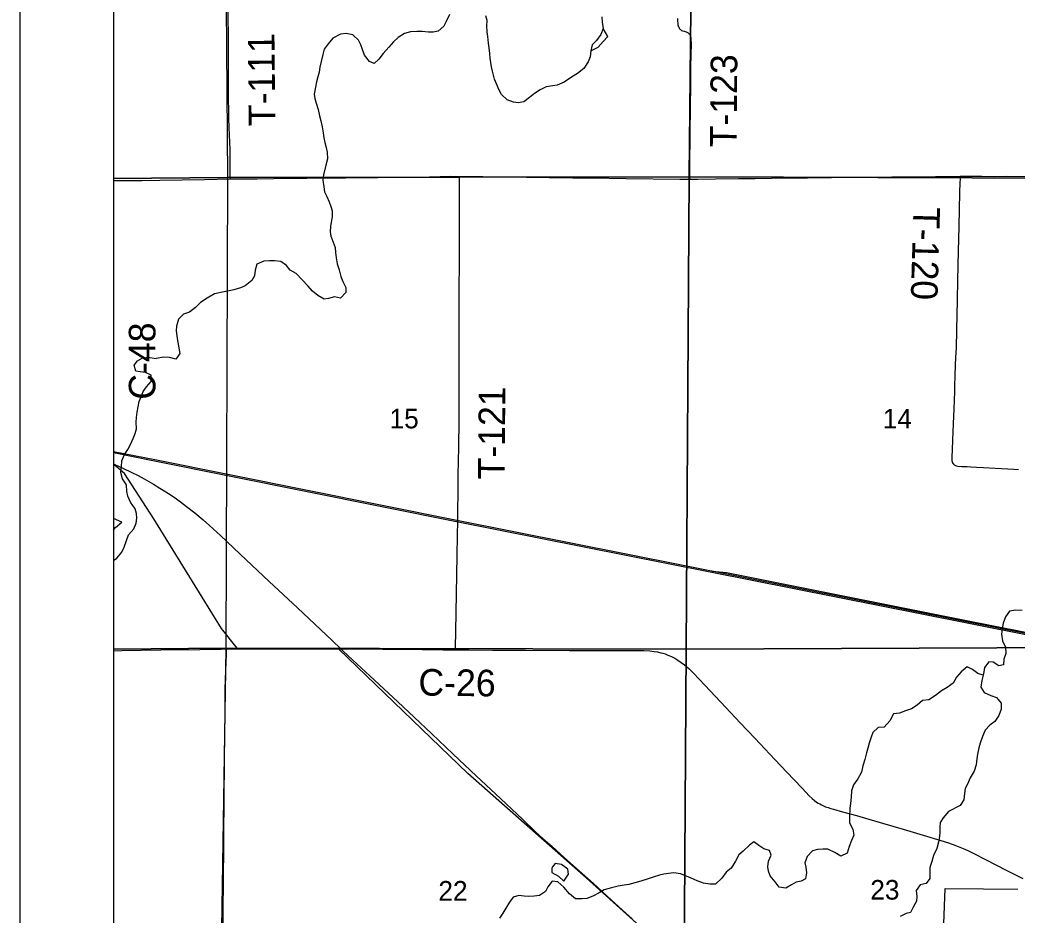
# Model space of a CAD drawing. Extents: x 0 to 34, y 0 to 22.
# Drawn here: x 2 to 3.064, y 15.961 to 16.916 of the extents above; entities that cross this region are included whole.
import ezdxf

# ---------------------------------------------------------------- set-up
doc = ezdxf.new("R2010")
doc.units = 0
for name, color, linetype in [('GM_X_Corporation', 7, 'Continuous'), ('GM_X_County_Road', 7, 'Continuous'), ('GM_X_County_Road_Text', 7, 'Continuous'), ('GM_X_Minor_Lake', 7, 'Continuous'), ('GM_X_Minor_River', 7, 'Continuous'), ('GM_X_Rail_Line', 7, 'Continuous'), ('GM_X_Section_Text', 7, 'Continuous'), ('GM_X_State_Route', 7, 'Continuous'), ('GM_X_Township_Road', 7, 'Continuous'), ('GM_X_Township_Road_Text', 7, 'Continuous'), ('SH_Data', 7, 'Continuous')]:
    doc.layers.add(name, color=color, linetype=linetype)

msp = doc.modelspace()

# ---------------------------------------------------------------- linework, layer by layer
at = {"layer": 'GM_X_Corporation'}
for points in [[(2.1, 20.7197), (2.1, 14.1), (8.9, 14.1), (8.9, 20.772)], [(2.1, 17.7319), (2.1, 14.736)], [(2.985, 15.9327), (2.9874, 15.9891), (3.0281, 15.9889), (3.0648, 15.9887)]]:
    msp.add_lwpolyline(points, dxfattribs=at)
for points in [[(2.1, 17.252), (2.1, 16.7467), (2.222, 16.7476), (2.2181, 17.2539)], [(2.2181, 17.2539), (2.7192, 17.248), (2.7142, 16.7484), (2.222, 16.7476)], [(2.7192, 17.248), (3.2209, 17.2459), (3.2175, 16.7465), (2.7142, 16.7484)], [(2.1, 16.7467), (2.1, 16.2445), (2.22, 16.2457), (2.222, 16.7476)], [(2.7142, 16.7484), (2.7109, 16.2447), (2.22, 16.2457), (2.222, 16.7476)], [(3.2175, 16.7465), (3.2082, 16.2466), (2.7109, 16.2447), (2.7142, 16.7484)], [(2.1, 16.2445), (2.1, 15.7398), (2.2122, 15.7395), (2.22, 16.2457)], [(2.22, 16.2457), (2.7109, 16.2447), (2.7076, 15.7415), (2.2122, 15.7395)], [(2.7109, 16.2447), (3.2082, 16.2466), (3.1963, 15.7433), (2.7076, 15.7415)]]:
    msp.add_lwpolyline(points, close=True, dxfattribs=at)
at = {"layer": 'GM_X_County_Road'}
for points in [[(2.2245, 16.7462), (2.2297, 16.7462), (2.2533, 16.7464), (2.271, 16.7466), (2.2937, 16.7469), (2.3061, 16.7471), (2.3282, 16.7473), (2.3475, 16.7475), (2.3636, 16.7476), (2.3814, 16.7478), (2.4022, 16.7481), (2.4199, 16.7482), (2.4369, 16.7486), (2.4596, 16.749), (2.4689, 16.7489)], [(2.4689, 16.7489), (2.4941, 16.7487), (2.5199, 16.7483), (2.5405, 16.748), (2.565, 16.7478), (2.5901, 16.7474), (2.6102, 16.7472), (2.6468, 16.7467), (2.7042, 16.7461), (2.7147, 16.7461)], [(2.7147, 16.7461), (2.7235, 16.7461), (2.7422, 16.7463), (2.7667, 16.7465), (2.7847, 16.7466), (2.8019, 16.7469), (2.8405, 16.7474), (2.8661, 16.7476), (2.8972, 16.7479), (2.9305, 16.7483), (2.9554, 16.7486), (2.9771, 16.7488), (3.0032, 16.7491)], [(3.0032, 16.7491), (3.0263, 16.749), (3.0402, 16.7489), (3.0527, 16.749), (3.0844, 16.7489), (3.0977, 16.7488), (3.1108, 16.7485), (3.1295, 16.7477), (3.1421, 16.7472), (3.1586, 16.7466), (3.1777, 16.7458), (3.1942, 16.7451), (3.2172, 16.7443)], [(2.1, 16.7444), (2.1157, 16.7445), (2.1306, 16.7446), (2.1492, 16.7448), (2.1971, 16.7456), (2.2245, 16.7462)], [(2.3428, 16.2447), (2.3635, 16.2448), (2.3871, 16.2445), (2.4071, 16.2444), (2.4511, 16.244), (2.4648, 16.2438)], [(2.4648, 16.2438), (2.4791, 16.2437), (2.5042, 16.2435), (2.5394, 16.2435), (2.5865, 16.2433), (2.6133, 16.2433), (2.645, 16.2433), (2.6626, 16.2432), (2.6657, 16.2432), (2.672, 16.2429), (2.6767, 16.2422), (2.6805, 16.2416), (2.6839, 16.2408), (2.6861, 16.2402), (2.6884, 16.2395), (2.6914, 16.2383), (2.6954, 16.2366), (2.6987, 16.2348), (2.7022, 16.2328), (2.7056, 16.2305), (2.7091, 16.2279), (2.7137, 16.2238), (2.7188, 16.2188), (2.7309, 16.206), (2.7532, 16.1823), (2.7686, 16.166), (2.7841, 16.1495), (2.8054, 16.1269), (2.8183, 16.1133), (2.8342, 16.0965), (2.8385, 16.092), (2.8422, 16.0881), (2.8454, 16.0851), (2.8477, 16.0832), (2.85, 16.0815), (2.8517, 16.0804), (2.8534, 16.0795), (2.8553, 16.0784), (2.8573, 16.0775), (2.8597, 16.0765), (2.8625, 16.0755), (2.8654, 16.0745), (2.8681, 16.0737), (2.8779, 16.0711), (2.8926, 16.067), (2.9057, 16.0633), (2.9204, 16.0591), (2.9424, 16.0525), (2.9639, 16.0461), (2.9826, 16.0404), (2.9907, 16.0378), (2.9977, 16.0355), (3.0028, 16.0334), (3.0082, 16.0311), (3.0122, 16.0293), (3.017, 16.0269), (3.0312, 16.0197), (3.0525, 16.0087), (3.0631, 16.0034), (3.07, 15.9999)]]:
    msp.add_lwpolyline(points, dxfattribs=at)
at = {"layer": 'GM_X_Minor_Lake'}
msp.add_line((2.1086, 16.38), (2.1, 16.3838), dxfattribs=at)
for points in [[(2.6091, 16.8828), (2.6171, 16.8867), (2.6222, 16.8929), (2.6274, 16.8982), (2.6225, 16.9068)], [(2.6225, 16.9068), (2.6198, 16.9004), (2.6152, 16.8939), (2.6105, 16.8892), (2.6091, 16.8828)], [(2.1, 16.3717), (2.1019, 16.3743), (2.1086, 16.38)], [(2.5804, 15.997), (2.5855, 16.0045), (2.5846, 16.0098), (2.5778, 16.0148), (2.5712, 16.016), (2.5684, 16.0122)], [(2.5684, 16.0122), (2.5674, 16.0109), (2.5677, 16.0062), (2.5747, 16.0023), (2.5804, 15.997)]]:
    msp.add_lwpolyline(points, dxfattribs=at)
at = {"layer": 'GM_X_Minor_River'}
for points in [[(2.4584, 16.9216), (2.4548, 16.9142), (2.4523, 16.9093), (2.4462, 16.904), (2.441, 16.9027), (2.4359, 16.9026), (2.4293, 16.9034), (2.4234, 16.9036), (2.4166, 16.9031), (2.4105, 16.9012), (2.4037, 16.8971), (2.3986, 16.8923), (2.3936, 16.8867), (2.3875, 16.8801), (2.3829, 16.874)], [(2.6211, 16.9191), (2.6212, 16.9133), (2.6225, 16.9068), (2.6198, 16.9004), (2.6152, 16.8939), (2.6105, 16.8892), (2.6091, 16.8828), (2.6085, 16.8765), (2.6062, 16.8712), (2.6016, 16.864), (2.5948, 16.8585), (2.5885, 16.8546), (2.5809, 16.8493), (2.5733, 16.8461), (2.5685, 16.8454), (2.5615, 16.8443), (2.5551, 16.8411), (2.549, 16.8372), (2.5436, 16.8332), (2.5376, 16.8283), (2.5317, 16.8274), (2.5268, 16.8282), (2.5198, 16.8307), (2.5139, 16.8362), (2.5113, 16.841), (2.5085, 16.8477), (2.5065, 16.8526), (2.5042, 16.8612), (2.5033, 16.8659), (2.5017, 16.8752), (2.5015, 16.88), (2.5006, 16.8862), (2.5001, 16.8912), (2.4994, 16.898), (2.4984, 16.9032), (2.4983, 16.9096), (2.4985, 16.9151), (2.497, 16.9201)], [(2.3829, 16.874), (2.378, 16.8695), (2.3729, 16.8714), (2.3676, 16.8781), (2.3657, 16.8844), (2.3637, 16.8893), (2.3614, 16.8943), (2.3554, 16.8998), (2.3482, 16.9014), (2.342, 16.9008), (2.334, 16.8963), (2.329, 16.8903), (2.3246, 16.8848), (2.3233, 16.8789), (2.3215, 16.8715), (2.32, 16.8653), (2.3192, 16.86), (2.3178, 16.8552), (2.3165, 16.8497), (2.3153, 16.8442), (2.3141, 16.8366), (2.3147, 16.8319), (2.316, 16.827), (2.3182, 16.8203), (2.3198, 16.8134), (2.321, 16.8083), (2.3226, 16.8017), (2.3237, 16.7952), (2.3242, 16.7899), (2.3254, 16.7849), (2.3268, 16.7796), (2.3279, 16.7747), (2.3281, 16.7675), (2.3263, 16.761), (2.324, 16.7504), (2.3232, 16.7447), (2.3241, 16.7377), (2.325, 16.7325), (2.3275, 16.7274), (2.3301, 16.7217), (2.3316, 16.7169), (2.3332, 16.7122), (2.3332, 16.7059), (2.332, 16.7002), (2.3314, 16.6953), (2.331, 16.6902), (2.3319, 16.6852), (2.3344, 16.6786), (2.3362, 16.6731), (2.3369, 16.6677), (2.3373, 16.6622), (2.3386, 16.6556), (2.3408, 16.6493), (2.3423, 16.6421), (2.3447, 16.6369), (2.3479, 16.6303), (2.3477, 16.625), (2.3421, 16.6191), (2.3355, 16.6203), (2.3294, 16.6188), (2.3245, 16.6181), (2.3177, 16.6217), (2.3121, 16.6263), (2.3074, 16.6318), (2.301, 16.6385), (2.2948, 16.6452), (2.2885, 16.6487), (2.2846, 16.6538), (2.2784, 16.658), (2.2717, 16.659), (2.2664, 16.659), (2.2604, 16.6583), (2.2528, 16.6553), (2.251, 16.6487), (2.2504, 16.6428), (2.2475, 16.6379), (2.2405, 16.632), (2.2354, 16.63), (2.2284, 16.6278), (2.2232, 16.6268), (2.2181, 16.6257), (2.2077, 16.6237), (2.1997, 16.619), (2.1925, 16.6143), (2.1873, 16.6092), (2.1811, 16.6041), (2.1744, 16.6019), (2.1691, 16.5966), (2.1669, 16.589), (2.1667, 16.5843), (2.1673, 16.5789), (2.168, 16.574), (2.1706, 16.5599), (2.1663, 16.5541), (2.1595, 16.5556), (2.1535, 16.5562), (2.1452, 16.5547)], [(2.1, 16.3391), (2.1035, 16.3417), (2.1086, 16.3481), (2.1111, 16.3532), (2.1136, 16.3606), (2.1157, 16.3666), (2.1214, 16.3729), (2.1239, 16.3791), (2.1249, 16.3842), (2.1245, 16.3892), (2.1229, 16.3941), (2.118, 16.4013), (2.115, 16.4076), (2.114, 16.4129), (2.1137, 16.42), (2.1095, 16.4264), (2.1077, 16.4331), (2.1085, 16.4389), (2.1089, 16.4456), (2.1115, 16.4522), (2.1152, 16.4577), (2.1178, 16.4628), (2.1207, 16.4692), (2.1228, 16.4747), (2.1242, 16.4797), (2.124, 16.4867), (2.1244, 16.4918), (2.1252, 16.4973), (2.1262, 16.5032), (2.1273, 16.5087), (2.1294, 16.5138), (2.1315, 16.5195), (2.135, 16.5244), (2.1399, 16.5302), (2.1401, 16.5367), (2.1341, 16.5396), (2.1284, 16.5403), (2.1235, 16.5411), (2.1218, 16.5474), (2.1256, 16.5523), (2.1304, 16.5551), (2.1366, 16.5559), (2.1452, 16.5547)], [(3.0693, 16.2859), (3.0623, 16.2863), (3.0558, 16.2852), (3.0516, 16.279), (3.0493, 16.2722), (3.0481, 16.2663), (3.0475, 16.2606), (3.0486, 16.2534), (3.0516, 16.2467), (3.0521, 16.2399), (3.0498, 16.234), (3.0495, 16.228), (3.0444, 16.2267), (3.0386, 16.2307), (3.0338, 16.2309), (3.0294, 16.2249), (3.0282, 16.2183), (3.0265, 16.2113), (3.0255, 16.204), (3.029, 16.1985), (3.036, 16.1952), (3.0421, 16.1929), (3.047, 16.1868), (3.0471, 16.1804), (3.0446, 16.1739), (3.0402, 16.1673), (3.0348, 16.1636), (3.0299, 16.1581), (3.027, 16.1513), (3.0245, 16.1443), (3.0231, 16.1392), (3.0217, 16.1325), (3.0211, 16.1274), (3.0205, 16.1212), (3.0184, 16.1145), (3.0138, 16.1072), (3.0112, 16.1007), (3.0087, 16.0958), (3.0079, 16.0905), (3.0071, 16.0837), (3.0033, 16.0777), (2.9907, 16.0713), (2.985, 16.0645), (2.9821, 16.0596), (2.9815, 16.0547), (2.9817, 16.0495), (2.9814, 16.0448), (2.9801, 16.0386), (2.9785, 16.0319), (2.9748, 16.0245), (2.9731, 16.0179), (2.9711, 16.0115), (2.9711, 16.0062), (2.9709, 15.9999), (2.967, 15.9946), (2.9606, 15.993), (2.9563, 15.9871), (2.9569, 15.9807), (2.9568, 15.9759), (2.9532, 15.9695), (2.9503, 15.9638), (2.9455, 15.9625), (2.9393, 15.9595)], [(3.0279, 16.217), (3.0221, 16.2185), (3.0165, 16.2229), (3.0106, 16.2258), (3.0045, 16.2205), (2.9995, 16.2147), (2.9959, 16.2083), (2.9894, 16.2038), (2.9835, 16.2), (2.977, 16.1951), (2.97, 16.1904), (2.9631, 16.1899), (2.9574, 16.1848), (2.9515, 16.1809), (2.945, 16.1788), (2.9386, 16.1764), (2.9323, 16.1757), (2.9281, 16.1682), (2.9223, 16.1614), (2.9157, 16.1609), (2.9101, 16.1558), (2.9082, 16.1508), (2.9063, 16.1444), (2.9047, 16.1391), (2.9033, 16.1338), (2.9014, 16.1268), (2.8994, 16.12), (2.8979, 16.1132), (2.8942, 16.1062), (2.8896, 16.0999), (2.8873, 16.0933), (2.8869, 16.0865), (2.8862, 16.0799), (2.8856, 16.0751), (2.8852, 16.0656), (2.8853, 16.0594), (2.8889, 16.0527), (2.89, 16.0461), (2.8873, 16.0406), (2.8848, 16.034), (2.8828, 16.0271), (2.876, 16.0238), (2.8694, 16.0276), (2.8622, 16.0311), (2.8567, 16.0311), (2.851, 16.031), (2.8458, 16.0293), (2.8399, 16.0233), (2.8374, 16.0167), (2.8387, 16.0119), (2.8394, 16.006), (2.8384, 15.9994), (2.8337, 15.9971), (2.8283, 15.996), (2.8234, 15.993), (2.8173, 15.9897), (2.8101, 15.9905), (2.8058, 15.9962), (2.8005, 16.0029), (2.7986, 16.0077), (2.7979, 16.0124), (2.7989, 16.0183), (2.8016, 16.0247), (2.7997, 16.0297), (2.7939, 16.0314), (2.7884, 16.0352), (2.7833, 16.0389), (2.7785, 16.0353), (2.7718, 16.0289), (2.7671, 16.025), (2.7634, 16.0185), (2.7588, 16.0108), (2.7537, 16.0065), (2.7491, 16.0001), (2.7422, 15.9938), (2.7361, 15.9937), (2.7293, 15.9951), (2.7227, 15.9976), (2.7164, 16.0003), (2.7111, 16.0024), (2.7049, 16.0049), (2.6977, 16.0059), (2.6922, 16.0052), (2.6872, 16.0045), (2.6823, 16.0034), (2.6758, 16.0014), (2.6705, 15.9995), (2.6627, 15.9969), (2.6562, 15.9952), (2.6496, 15.9934), (2.6448, 15.9927), (2.6384, 15.9918), (2.6313, 15.9899), (2.6234, 15.9877), (2.618, 15.9845), (2.6112, 15.9812), (2.6049, 15.9787), (2.6001, 15.9782), (2.5929, 15.9781), (2.5863, 15.9836), (2.5803, 15.9905)], [(2.5803, 15.9905), (2.5739, 15.9964), (2.5678, 15.9969), (2.5634, 15.991), (2.5609, 15.9859), (2.5543, 15.9818), (2.5487, 15.9812), (2.5427, 15.9807), (2.5379, 15.9809), (2.5324, 15.9819), (2.5262, 15.9799), (2.5223, 15.9748), (2.5185, 15.9684), (2.5154, 15.9629), (2.5116, 15.9576)]]:
    msp.add_lwpolyline(points, dxfattribs=at)
at = {"layer": 'GM_X_Rail_Line'}
for points in [[(2.1, 16.4555), (2.1439, 16.4468), (2.4662, 16.3821), (3.0082, 16.2744), (3.3862, 16.1996)], [(2.1, 16.4543), (2.1436, 16.4455), (2.4659, 16.3809), (3.0071, 16.2732), (3.386, 16.198)], [(3.8727, 15.9456), (3.8111, 15.9371), (3.7385, 15.9433), (3.602, 15.9173), (3.4812, 15.897), (3.4249, 15.8507), (3.1853, 15.7985), (3.0246, 15.7608), (2.8981, 15.736), (2.6041, 16.0006), (2.4778, 16.1118), (2.3399, 16.245), (2.2317, 16.2458), (2.215, 16.2665), (2.1429, 16.3836), (2.1117, 16.4318), (2.1007, 16.4411), (2.1, 16.4414)], [(2.7388, 16.3279), (2.754, 16.3262), (3.0084, 16.2756), (3.1684, 16.2439), (3.3058, 16.2169), (3.3391, 16.2089)]]:
    msp.add_lwpolyline(points, dxfattribs=at)
at = {"layer": 'GM_X_State_Route'}
for points in [[(2.1, 16.4421), (2.1014, 16.4415), (2.1105, 16.4374), (2.1188, 16.4334), (2.1261, 16.4297), (2.1324, 16.4263), (2.1426, 16.4205), (2.1493, 16.4164), (2.1602, 16.4096), (2.1669, 16.405), (2.1715, 16.4017), (2.1779, 16.3969), (2.1867, 16.39), (2.1955, 16.3825), (2.2024, 16.3764), (2.2139, 16.3658), (2.2349, 16.346), (2.266, 16.3168), (2.2961, 16.2885), (2.3333, 16.2537), (2.3428, 16.2447)], [(2.3428, 16.2447), (2.345, 16.2426), (2.355, 16.2332), (2.3734, 16.2161), (2.4031, 16.1882), (2.4206, 16.1719), (2.4396, 16.1541), (2.4621, 16.1328), (2.4871, 16.1092), (2.5074, 16.0902), (2.5361, 16.0632), (2.5506, 16.0495), (2.5581, 16.0427), (2.5679, 16.0339), (2.5808, 16.0223), (2.5967, 16.0082), (2.6119, 15.9945), (2.6217, 15.9857), (2.6309, 15.9773), (2.643, 15.9663), (2.6534, 15.9569)]]:
    msp.add_lwpolyline(points, dxfattribs=at)
at = {"layer": 'GM_X_Township_Road'}
for points in [[(2.2224, 16.8901), (2.2223, 16.9284), (2.2221, 16.9716), (2.2221, 17.0027), (2.222, 17.0139), (2.2216, 17.0508), (2.2216, 17.062), (2.2215, 17.0748), (2.2213, 17.1028), (2.2211, 17.1227), (2.221, 17.154), (2.2209, 17.1733), (2.2206, 17.2035), (2.2205, 17.2175), (2.2204, 17.2529), (2.2204, 17.2544)], [(2.7165, 16.8919), (2.7164, 16.8939), (2.7164, 16.8953), (2.7161, 16.8966), (2.716, 16.8975), (2.7158, 16.8982), (2.7155, 16.8987), (2.7151, 16.8996), (2.7147, 16.9003), (2.7139, 16.9011), (2.7133, 16.9016), (2.7126, 16.902), (2.7114, 16.9026), (2.7093, 16.9033), (2.7072, 16.9039), (2.7063, 16.9043), (2.7056, 16.9048), (2.7048, 16.9055), (2.7042, 16.9061), (2.7037, 16.9068), (2.7033, 16.9077), (2.703, 16.9082), (2.7027, 16.9092), (2.7025, 16.9103), (2.7023, 16.9121), (2.7021, 16.9149), (2.7021, 16.9174)], [(2.2245, 16.7462), (2.2244, 16.7488), (2.2244, 16.7534), (2.2244, 16.764), (2.2243, 16.7736), (2.2243, 16.7776), (2.2241, 16.7854), (2.2233, 16.8009), (2.223, 16.8106), (2.2226, 16.8398), (2.2225, 16.86), (2.2224, 16.8901)], [(2.7147, 16.7461), (2.7147, 16.749), (2.7148, 16.758), (2.7153, 16.7966), (2.7156, 16.8214), (2.7159, 16.8478), (2.716, 16.868), (2.7163, 16.8767), (2.7164, 16.8833), (2.7165, 16.8864), (2.7165, 16.8919)], [(2.2245, 16.7462), (2.2297, 16.7462), (2.2533, 16.7464), (2.271, 16.7466), (2.2937, 16.7469), (2.3061, 16.7471), (2.3282, 16.7473), (2.3475, 16.7475), (2.3636, 16.7476), (2.3814, 16.7478), (2.4022, 16.7481), (2.4199, 16.7482), (2.4369, 16.7486), (2.4596, 16.749), (2.4689, 16.7489)], [(2.4648, 16.2438), (2.4648, 16.2465), (2.4651, 16.2636), (2.4658, 16.3034), (2.4664, 16.345), (2.4668, 16.3656), (2.4671, 16.3817), (2.4672, 16.3901), (2.4673, 16.3966), (2.4675, 16.4075), (2.4678, 16.4302), (2.4683, 16.46), (2.4687, 16.488), (2.4687, 16.5107), (2.4688, 16.5629), (2.4688, 16.5912), (2.4688, 16.6098), (2.4689, 16.6751), (2.4691, 16.7021), (2.4692, 16.731), (2.4689, 16.7489)], [(2.4689, 16.7489), (2.4941, 16.7487), (2.5199, 16.7483), (2.5405, 16.748), (2.565, 16.7478), (2.5901, 16.7474), (2.6102, 16.7472), (2.6468, 16.7467), (2.7042, 16.7461), (2.7147, 16.7461)], [(2.7147, 16.7461), (2.7235, 16.7461), (2.7422, 16.7463), (2.7667, 16.7465), (2.7847, 16.7466), (2.8019, 16.7469), (2.8405, 16.7474), (2.8661, 16.7476), (2.8972, 16.7479), (2.9305, 16.7483), (2.9554, 16.7486), (2.9771, 16.7488), (3.0032, 16.7491)], [(3.0032, 16.7491), (3.0032, 16.7463), (3.003, 16.742), (3.0027, 16.7316), (3.0019, 16.6954), (3.0013, 16.6693), (3.0006, 16.6382), (3, 16.6168), (2.9993, 16.5851), (2.9989, 16.5656), (2.9983, 16.5562), (2.998, 16.5473), (2.9976, 16.537), (2.9972, 16.5248), (2.9971, 16.5196), (2.9965, 16.5009), (2.9959, 16.4848), (2.9952, 16.4677), (2.9951, 16.464)], [(3.0032, 16.7491), (3.0263, 16.749), (3.0402, 16.7489), (3.0527, 16.749), (3.0844, 16.7489), (3.0977, 16.7488), (3.1108, 16.7485), (3.1295, 16.7477), (3.1421, 16.7472), (3.1586, 16.7466), (3.1777, 16.7458), (3.1942, 16.7451), (3.2172, 16.7443)], [(2.1, 16.7444), (2.1157, 16.7445), (2.1306, 16.7446), (2.1492, 16.7448), (2.1971, 16.7456), (2.2245, 16.7462)], [(2.9951, 16.464), (2.9949, 16.4612), (2.9947, 16.4557), (2.9944, 16.4511), (2.9943, 16.4487), (2.9945, 16.4459), (2.9948, 16.4442), (2.9952, 16.4433), (2.9958, 16.4424), (2.9965, 16.4418)], [(2.9965, 16.4418), (2.9969, 16.4413), (2.9977, 16.4408), (2.9984, 16.4405), (2.9993, 16.4402), (3.0007, 16.4399), (3.0051, 16.4396), (3.0109, 16.4394), (3.0146, 16.4392), (3.0208, 16.4388), (3.0283, 16.4383), (3.0405, 16.4376), (3.0543, 16.4369), (3.0606, 16.4365), (3.0655, 16.4363)], [(2.1, 16.2428), (2.1089, 16.243), (2.1503, 16.2437), (2.1919, 16.2443), (2.2149, 16.2447), (2.2206, 16.2448)], [(2.2164, 15.939), (2.2167, 15.9625), (2.2171, 16.0008), (2.2172, 16.0066), (2.2175, 16.0259), (2.2177, 16.0507), (2.2179, 16.0793), (2.2181, 16.1014), (2.2182, 16.1088), (2.2184, 16.1343), (2.2185, 16.1449), (2.2189, 16.186), (2.2191, 16.2024), (2.2196, 16.2223), (2.2203, 16.2389), (2.2204, 16.2424), (2.2206, 16.2448)], [(2.2206, 16.2448), (2.2317, 16.245), (2.2468, 16.245), (2.2739, 16.245), (2.3215, 16.2448), (2.3428, 16.2447)]]:
    msp.add_lwpolyline(points, dxfattribs=at)
at = {"layer": 'SH_Data'}
for p, q in [((2, 21), (2, 14)), ((2.1, 20.9), (2.1, 14.1))]:
    msp.add_line(p, q, dxfattribs=at)

# ---------------------------------------------------------------- texts
at = {"layer": 'GM_X_County_Road_Text'}
for s, rotation, p in [('C-48', 90, (2.1446, 16.5107)), ('C-26', 359.3112, (2.4251, 16.1951))]:
    msp.add_text(s, height=0.02841, rotation=rotation, dxfattribs=at).set_placement(p)
at = {"layer": 'GM_X_Section_Text'}
for s, p in [('15', (2.3944, 16.4801)), ('14', (2.9207, 16.48)), ('22', (2.4465, 15.9763)), ('23', (2.9074, 15.9774))]:
    msp.add_text(s, height=0.02093, rotation=0, dxfattribs=at).set_placement(p)
at = {"layer": 'GM_X_Township_Road_Text'}
for s, rotation, p in [('T-111', 90.5497, (2.2725, 16.8026)), ('T-123', 89.4388, (2.7646, 16.7798)), ('T-120', 268.3315, (2.9535, 16.7166)), ('T-121', 89.4348, (2.5171, 16.4255))]:
    msp.add_text(s, height=0.02841, rotation=rotation, dxfattribs=at).set_placement(p)

doc.saveas('drawing.dxf')
